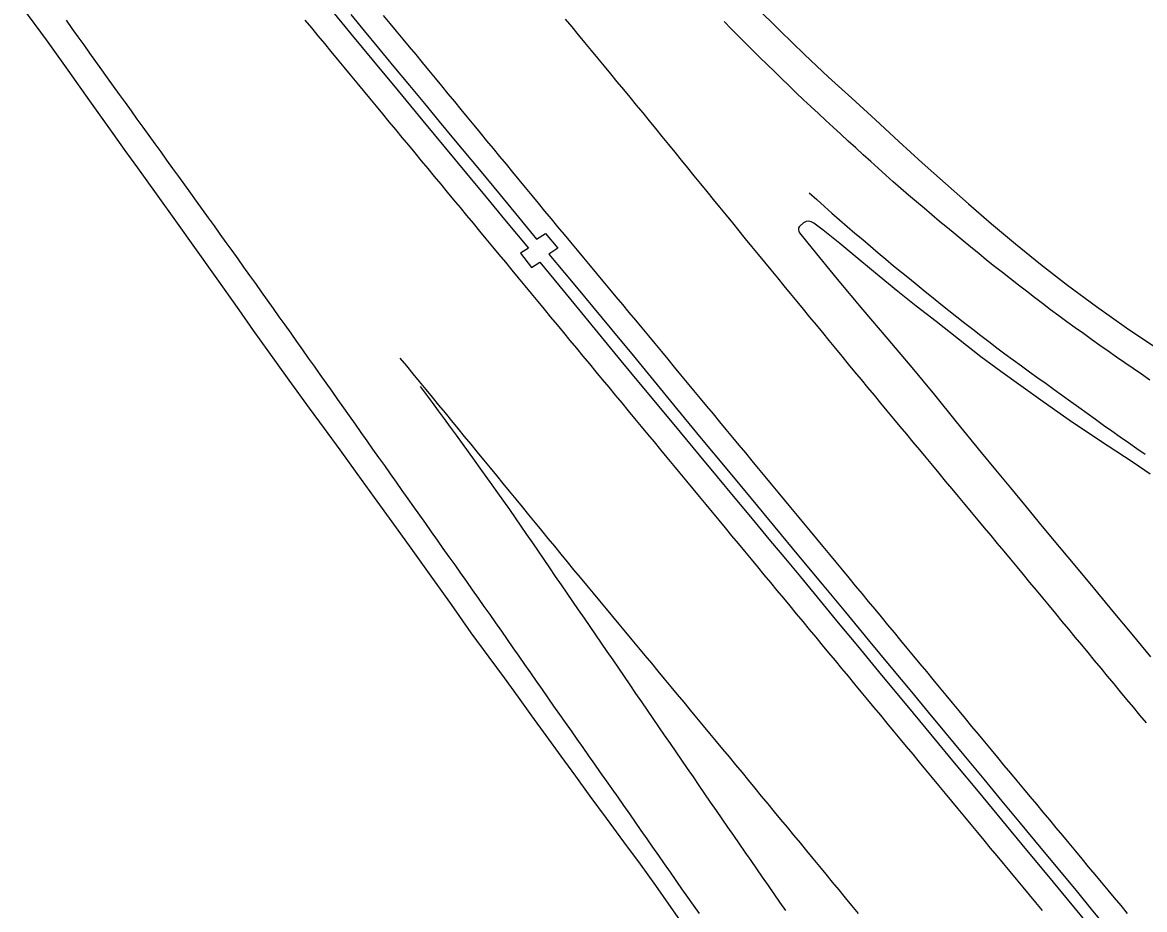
# Model space of a CAD drawing. Extents: x 1948091 to 1975253, y 787267 to 823306.
# Drawn here: x 1952959.8 to 1953236.4, y 817354 to 817572.7 of the extents above; entities that cross this region are included whole.
import ezdxf

# ---------------------------------------------------------------- set-up
doc = ezdxf.new("R2010")
doc.units = 0
doc.layers.add('RD_EX_Pavement_Markings', color=7, linetype='Continuous')
doc.layers.add('RD_EX_Road', color=7, linetype='Continuous')

msp = doc.modelspace()

# ---------------------------------------------------------------- linework, layer by layer
at = {"layer": 'RD_EX_Pavement_Markings'}
for points in [[(1953048.74, 817574.37), (1953050.34, 817572.44), (1953051.94, 817570.52), (1953053.54, 817568.6), (1953055.13, 817566.68), (1953056.73, 817564.76), (1953058.32, 817562.83), (1953059.91, 817560.9), (1953061.5, 817558.97), (1953063.09, 817557.04), (1953064.68, 817555.11), (1953066.27, 817553.18), (1953067.85, 817551.25), (1953069.44, 817549.32), (1953071.03, 817547.39), (1953072.62, 817545.46), (1953074.21, 817543.53), (1953075.8, 817541.6), (1953077.39, 817539.67), (1953078.98, 817537.74), (1953080.56, 817535.81), (1953082.15, 817533.88), (1953083.74, 817531.95), (1953085.33, 817530.02), (1953086.92, 817528.09), (1953088.51, 817526.16), (1953090.1, 817524.23), (1953091.69, 817522.31), (1953093.29, 817520.39), (1953094.89, 817518.47), (1953096.49, 817516.55), (1953098.09, 817514.63), (1953099.69, 817512.71), (1953101.29, 817510.79), (1953102.89, 817508.87), (1953104.49, 817506.95), (1953106.09, 817505.03), (1953107.69, 817503.11), (1953109.29, 817501.19), (1953110.89, 817499.27), (1953112.49, 817497.35), (1953114.09, 817495.43), (1953115.69, 817493.51), (1953117.29, 817491.59), (1953118.89, 817489.66), (1953120.46, 817487.72), (1953122.03, 817485.77), (1953123.63, 817483.85), (1953125.22, 817481.92), (1953126.82, 817480), (1953128.41, 817478.08), (1953130.01, 817476.15), (1953131.6, 817474.23), (1953133.2, 817472.3), (1953134.79, 817470.38), (1953136.39, 817468.45), (1953137.98, 817466.53), (1953139.58, 817464.61), (1953141.17, 817462.68), (1953142.77, 817460.76), (1953144.36, 817458.83), (1953145.96, 817456.91), (1953147.55, 817454.98), (1953149.15, 817453.06), (1953150.74, 817451.14), (1953152.34, 817449.21), (1953153.93, 817447.29), (1953155.53, 817445.36), (1953157.12, 817443.44), (1953158.72, 817441.51), (1953160.31, 817439.58), (1953161.9, 817437.66), (1953163.5, 817435.73), (1953165.09, 817433.81), (1953166.68, 817431.88), (1953168.28, 817429.95), (1953169.87, 817428.03), (1953171.46, 817426.1), (1953173.05, 817424.17), (1953174.65, 817422.25), (1953176.24, 817420.32), (1953177.83, 817418.4), (1953179.43, 817416.47), (1953181.02, 817414.54), (1953182.61, 817412.62), (1953184.2, 817410.69), (1953185.8, 817408.77), (1953187.39, 817406.84), (1953188.98, 817404.91), (1953190.58, 817402.99), (1953192.17, 817401.06), (1953193.76, 817399.13), (1953195.35, 817397.21), (1953196.95, 817395.28), (1953198.54, 817393.35), (1953200.14, 817391.43), (1953201.74, 817389.51), (1953203.34, 817387.59), (1953204.94, 817385.67), (1953206.54, 817383.75), (1953208.14, 817381.83), (1953209.73, 817379.91), (1953211.33, 817377.99), (1953212.93, 817376.07), (1953214.53, 817374.15), (1953216.13, 817372.23), (1953217.73, 817370.31), (1953219.33, 817368.39), (1953220.93, 817366.47), (1953222.53, 817364.54), (1953224.13, 817362.62), (1953225.73, 817360.7), (1953227.33, 817358.78), (1953228.93, 817356.86), (1953230.53, 817354.94), (1953232.13, 817353.02)], [(1953236.83, 817399.98), (1953235.24, 817401.91), (1953233.65, 817403.83), (1953232.05, 817405.76), (1953230.46, 817407.68), (1953228.87, 817409.61), (1953227.27, 817411.53), (1953225.68, 817413.46), (1953224.08, 817415.39), (1953222.49, 817417.31), (1953220.9, 817419.24), (1953219.3, 817421.16), (1953217.71, 817423.09), (1953216.12, 817425.01), (1953214.52, 817426.94), (1953212.93, 817428.87), (1953211.34, 817430.79), (1953209.74, 817432.72), (1953208.15, 817434.64), (1953206.55, 817436.56), (1953204.95, 817438.49), (1953203.35, 817440.41), (1953201.75, 817442.33), (1953200.16, 817444.25), (1953198.56, 817446.17), (1953196.96, 817448.09), (1953195.36, 817450.01), (1953193.76, 817451.93), (1953192.16, 817453.86), (1953190.56, 817455.78), (1953188.96, 817457.7), (1953187.36, 817459.62), (1953185.77, 817461.54), (1953184.17, 817463.46), (1953182.57, 817465.38), (1953180.97, 817467.3), (1953179.37, 817469.23), (1953177.77, 817471.15), (1953176.17, 817473.07), (1953174.57, 817474.99), (1953172.97, 817476.91), (1953171.37, 817478.83), (1953169.78, 817480.75), (1953168.18, 817482.68), (1953166.59, 817484.61), (1953165.01, 817486.54), (1953163.42, 817488.47), (1953161.83, 817490.4), (1953160.25, 817492.33), (1953158.66, 817494.26), (1953157.07, 817496.2), (1953155.49, 817498.13), (1953153.9, 817500.06), (1953152.31, 817501.99), (1953150.73, 817503.92), (1953149.14, 817505.85), (1953147.55, 817507.78), (1953145.97, 817509.72), (1953144.38, 817511.65), (1953142.79, 817513.58), (1953141.21, 817515.51), (1953139.62, 817517.44), (1953138.04, 817519.37), (1953136.46, 817521.31), (1953134.88, 817523.25), (1953133.3, 817525.19), (1953131.72, 817527.12), (1953130.14, 817529.06), (1953128.56, 817531), (1953126.98, 817532.93), (1953125.4, 817534.87), (1953123.82, 817536.81), (1953122.24, 817538.75), (1953120.66, 817540.68), (1953119.08, 817542.62), (1953117.5, 817544.56), (1953115.93, 817546.5), (1953114.35, 817548.43), (1953112.76, 817550.37), (1953111.17, 817552.29), (1953109.58, 817554.22), (1953107.99, 817556.15), (1953106.4, 817558.08), (1953104.81, 817560.01), (1953103.22, 817561.94), (1953101.63, 817563.87), (1953100.04, 817565.79), (1953098.45, 817567.72), (1953096.86, 817569.65), (1953095.27, 817571.58), (1953093.68, 817573.51)], [(1953126.68, 817352.97), (1953125.24, 817355.02), (1953123.8, 817357.06), (1953122.36, 817359.1), (1953120.92, 817361.15), (1953119.49, 817363.2), (1953118.06, 817365.25), (1953116.63, 817367.3), (1953115.2, 817369.35), (1953113.77, 817371.4), (1953112.34, 817373.45), (1953110.91, 817375.5), (1953109.48, 817377.55), (1953108.05, 817379.6), (1953106.62, 817381.65), (1953105.18, 817383.69), (1953103.75, 817385.74), (1953102.31, 817387.78), (1953100.87, 817389.83), (1953099.43, 817391.87), (1953097.99, 817393.91), (1953096.55, 817395.96), (1953095.11, 817398), (1953093.67, 817400.05), (1953092.23, 817402.09), (1953090.8, 817404.14), (1953089.37, 817406.19), (1953087.94, 817408.24), (1953086.51, 817410.28), (1953085.07, 817412.33), (1953083.64, 817414.38), (1953082.21, 817416.43), (1953080.78, 817418.48), (1953079.35, 817420.53), (1953077.92, 817422.58), (1953076.49, 817424.63), (1953075.05, 817426.68), (1953073.62, 817428.72), (1953072.18, 817430.76), (1953070.73, 817432.81), (1953069.29, 817434.85), (1953067.85, 817436.89), (1953066.41, 817438.93), (1953064.96, 817440.97), (1953063.52, 817443.01), (1953062.08, 817445.06), (1953060.64, 817447.1), (1953059.19, 817449.14), (1953057.75, 817451.18), (1953056.3, 817453.22), (1953054.85, 817455.26), (1953053.41, 817457.29), (1953051.96, 817459.33), (1953050.52, 817461.37), (1953049.07, 817463.41), (1953047.63, 817465.45), (1953046.18, 817467.49), (1953044.74, 817469.53), (1953043.29, 817471.57), (1953041.85, 817473.61), (1953040.41, 817475.66), (1953038.97, 817477.7), (1953037.53, 817479.74), (1953036.09, 817481.78), (1953034.65, 817483.82), (1953033.2, 817485.87), (1953031.76, 817487.91), (1953030.32, 817489.95), (1953028.88, 817491.99), (1953027.43, 817494.03), (1953025.98, 817496.06), (1953024.53, 817498.1), (1953023.08, 817500.13), (1953021.63, 817502.17), (1953020.17, 817504.21), (1953018.72, 817506.24), (1953017.27, 817508.28), (1953015.82, 817510.31), (1953014.37, 817512.35), (1953012.92, 817514.38), (1953011.47, 817516.42), (1953010.02, 817518.45), (1953008.55, 817520.48), (1953007.09, 817522.51), (1953005.63, 817524.53), (1953004.17, 817526.56), (1953002.71, 817528.59), (1953001.25, 817530.62), (1952999.78, 817532.64), (1952998.32, 817534.67), (1952996.86, 817536.7), (1952995.4, 817538.73), (1952993.94, 817540.76), (1952992.48, 817542.78), (1952991.02, 817544.81), (1952989.55, 817546.84), (1952988.09, 817548.87), (1952986.63, 817550.89), (1952985.17, 817552.92), (1952983.71, 817554.95), (1952982.25, 817556.98), (1952980.78, 817559.01), (1952979.32, 817561.03), (1952977.86, 817563.06), (1952976.4, 817565.09), (1952974.96, 817567.13), (1952973.52, 817569.17), (1952972.07, 817571.21), (1952970.63, 817573.26)], [(1953029.43, 817573.25), (1953031.03, 817571.32), (1953032.62, 817569.39), (1953034.21, 817567.47), (1953035.8, 817565.54), (1953037.4, 817563.61), (1953038.99, 817561.69), (1953040.58, 817559.76), (1953042.17, 817557.83), (1953043.76, 817555.91), (1953045.36, 817553.98), (1953046.95, 817552.05), (1953048.54, 817550.12), (1953050.13, 817548.2), (1953051.73, 817546.27), (1953053.32, 817544.35), (1953054.91, 817542.42), (1953056.51, 817540.5), (1953058.1, 817538.57), (1953059.7, 817536.64), (1953061.29, 817534.72), (1953062.88, 817532.79), (1953064.48, 817530.87), (1953066.07, 817528.94), (1953067.66, 817527.02), (1953069.26, 817525.09), (1953070.85, 817523.16), (1953072.44, 817521.24), (1953074.04, 817519.31), (1953075.63, 817517.39), (1953077.23, 817515.46), (1953078.82, 817513.54), (1953080.41, 817511.61), (1953082.01, 817509.68), (1953083.6, 817507.76), (1953085.19, 817505.83), (1953086.79, 817503.91), (1953088.38, 817501.98), (1953089.97, 817500.06), (1953091.57, 817498.13), (1953093.16, 817496.21), (1953094.75, 817494.28), (1953096.35, 817492.35), (1953097.94, 817490.43), (1953099.54, 817488.5), (1953101.13, 817486.58), (1953102.72, 817484.65), (1953104.32, 817482.73), (1953105.91, 817480.8), (1953107.5, 817478.87), (1953109.1, 817476.95), (1953110.69, 817475.02), (1953112.28, 817473.1), (1953113.88, 817471.17), (1953115.47, 817469.25), (1953117.07, 817467.32), (1953118.66, 817465.4), (1953120.25, 817463.47), (1953121.85, 817461.54), (1953123.44, 817459.62), (1953125.03, 817457.69), (1953126.63, 817455.77), (1953128.22, 817453.84), (1953129.82, 817451.92), (1953131.41, 817449.99), (1953133, 817448.07), (1953134.6, 817446.14), (1953136.19, 817444.22), (1953137.78, 817442.29), (1953139.38, 817440.36), (1953140.97, 817438.44), (1953142.57, 817436.51), (1953144.16, 817434.59), (1953145.75, 817432.66), (1953147.35, 817430.74), (1953148.94, 817428.81), (1953150.53, 817426.89), (1953152.13, 817424.96), (1953153.72, 817423.03), (1953155.32, 817421.11), (1953156.91, 817419.18), (1953158.51, 817417.26), (1953160.1, 817415.33), (1953161.69, 817413.41), (1953163.29, 817411.49), (1953164.88, 817409.56), (1953166.48, 817407.64), (1953168.07, 817405.71), (1953169.67, 817403.79), (1953171.26, 817401.86), (1953172.86, 817399.94), (1953174.45, 817398.01), (1953176.05, 817396.09), (1953177.64, 817394.16), (1953179.24, 817392.24), (1953180.83, 817390.31), (1953182.43, 817388.39), (1953184.02, 817386.46), (1953185.61, 817384.54), (1953187.21, 817382.61), (1953188.8, 817380.69), (1953190.4, 817378.76), (1953191.99, 817376.84), (1953193.59, 817374.91), (1953195.18, 817372.99), (1953196.78, 817371.06), (1953198.37, 817369.14), (1953199.97, 817367.21), (1953201.56, 817365.29), (1953203.16, 817363.37), (1953204.75, 817361.44), (1953206.35, 817359.52), (1953207.94, 817357.59), (1953209.53, 817355.67), (1953211.13, 817353.74)], [(1953237.71, 817484.51), (1953235.66, 817485.93), (1953233.6, 817487.35), (1953231.54, 817488.77), (1953229.49, 817490.19), (1953227.43, 817491.61), (1953225.37, 817493.03), (1953223.35, 817494.49), (1953221.32, 817495.96), (1953219.3, 817497.43), (1953217.27, 817498.89), (1953215.25, 817500.36), (1953213.22, 817501.82), (1953211.24, 817503.35), (1953209.26, 817504.88), (1953207.29, 817506.41), (1953205.31, 817507.94), (1953203.33, 817509.47), (1953201.36, 817511), (1953199.38, 817512.53), (1953197.45, 817514.11), (1953195.51, 817515.7), (1953193.58, 817517.28), (1953191.65, 817518.87), (1953189.72, 817520.46), (1953187.79, 817522.04), (1953185.85, 817523.63), (1953183.95, 817525.25), (1953182.04, 817526.87), (1953180.14, 817528.49), (1953178.24, 817530.11), (1953176.34, 817531.73), (1953174.45, 817533.38), (1953172.6, 817535.05), (1953170.74, 817536.73), (1953168.89, 817538.4), (1953167.03, 817540.08), (1953165.18, 817541.75), (1953163.33, 817543.44), (1953161.5, 817545.14), (1953159.66, 817546.84), (1953157.83, 817548.54), (1953156, 817550.24), (1953154.16, 817551.93), (1953152.33, 817553.63), (1953150.52, 817555.36), (1953148.73, 817557.1), (1953146.93, 817558.84), (1953145.14, 817560.59), (1953143.35, 817562.33), (1953141.55, 817564.07), (1953139.76, 817565.81), (1953138, 817567.59), (1953136.24, 817569.36), (1953134.48, 817571.14), (1953132.72, 817572.91)], [(1953153.75, 817530.68), (1953155.61, 817529), (1953157.46, 817527.32), (1953159.31, 817525.64), (1953161.19, 817523.99), (1953163.1, 817522.37), (1953165, 817520.76), (1953166.91, 817519.14), (1953168.81, 817517.52), (1953170.72, 817515.9), (1953172.63, 817514.29), (1953174.54, 817512.68), (1953176.48, 817511.1), (1953178.42, 817509.53), (1953180.36, 817507.95), (1953182.3, 817506.37), (1953184.24, 817504.8), (1953186.18, 817503.22), (1953188.12, 817501.64), (1953190.09, 817500.11), (1953192.07, 817498.58), (1953194.05, 817497.06), (1953196.03, 817495.53), (1953198.01, 817494), (1953199.99, 817492.48), (1953201.98, 817490.96), (1953204, 817489.49), (1953206.02, 817488.03), (1953208.05, 817486.56), (1953210.07, 817485.09), (1953212.1, 817483.63), (1953214.12, 817482.16), (1953216.15, 817480.7), (1953218.18, 817479.24), (1953220.21, 817477.79), (1953222.24, 817476.33), (1953224.27, 817474.87), (1953226.31, 817473.42), (1953228.36, 817471.99), (1953230.4, 817470.55), (1953232.45, 817469.11), (1953234.49, 817467.68), (1953236.54, 817466.24)], [(1953165.85, 817353.03), (1953164.26, 817354.95), (1953162.67, 817356.88), (1953161.08, 817358.81), (1953159.49, 817360.74), (1953157.9, 817362.67), (1953156.31, 817364.6), (1953154.72, 817366.53), (1953153.13, 817368.46), (1953151.54, 817370.38), (1953149.95, 817372.31), (1953148.36, 817374.24), (1953146.77, 817376.17), (1953145.18, 817378.1), (1953143.59, 817380.03), (1953142, 817381.96), (1953140.42, 817383.89), (1953138.83, 817385.82), (1953137.24, 817387.74), (1953135.64, 817389.67), (1953134.05, 817391.59), (1953132.45, 817393.52), (1953130.85, 817395.44), (1953129.26, 817397.36), (1953127.66, 817399.29), (1953126.06, 817401.21), (1953124.47, 817403.13), (1953122.87, 817405.06), (1953121.28, 817406.98), (1953119.68, 817408.91), (1953118.08, 817410.83), (1953116.49, 817412.75), (1953114.89, 817414.68), (1953113.29, 817416.6), (1953111.7, 817418.52), (1953110.1, 817420.45), (1953108.51, 817422.37), (1953106.91, 817424.29), (1953105.31, 817426.22), (1953103.72, 817428.14), (1953102.12, 817430.06), (1953100.52, 817431.99), (1953098.93, 817433.91), (1953097.33, 817435.83), (1953095.73, 817437.76), (1953094.15, 817439.69), (1953092.56, 817441.62), (1953090.98, 817443.55), (1953089.39, 817445.49), (1953087.81, 817447.42), (1953086.22, 817449.35), (1953084.64, 817451.28), (1953083.05, 817453.22), (1953081.47, 817455.15), (1953079.88, 817457.08), (1953078.3, 817459.02), (1953076.71, 817460.95), (1953075.13, 817462.88), (1953073.54, 817464.81), (1953071.96, 817466.75), (1953070.37, 817468.68), (1953068.79, 817470.61), (1953067.2, 817472.54), (1953065.62, 817474.48), (1953064.03, 817476.41), (1953062.45, 817478.34), (1953060.86, 817480.28), (1953059.28, 817482.21), (1953057.69, 817484.14), (1953056.11, 817486.07), (1953054.52, 817488.01), (1953052.93, 817489.94)], [(1953057.8, 817482.95), (1953059.29, 817480.94), (1953060.78, 817478.94), (1953062.27, 817476.93), (1953063.76, 817474.92), (1953065.25, 817472.91), (1953066.73, 817470.91), (1953068.19, 817468.87), (1953069.64, 817466.84), (1953071.1, 817464.8), (1953072.55, 817462.77), (1953074, 817460.74), (1953075.46, 817458.7), (1953076.91, 817456.67), (1953078.37, 817454.64), (1953079.81, 817452.6), (1953081.23, 817450.54), (1953082.64, 817448.48), (1953084.06, 817446.42), (1953085.48, 817444.36), (1953086.89, 817442.3), (1953088.31, 817440.24), (1953089.72, 817438.18), (1953091.14, 817436.12), (1953092.55, 817434.06), (1953093.97, 817432), (1953095.38, 817429.94), (1953096.8, 817427.88), (1953098.22, 817425.82), (1953099.63, 817423.76), (1953101.05, 817421.7), (1953102.46, 817419.64), (1953103.87, 817417.57), (1953105.29, 817415.51), (1953106.7, 817413.45), (1953108.11, 817411.39), (1953109.53, 817409.33), (1953110.94, 817407.27), (1953112.35, 817405.2), (1953113.77, 817403.14), (1953115.18, 817401.08), (1953116.6, 817399.02), (1953118.01, 817396.96), (1953119.42, 817394.9), (1953120.84, 817392.83), (1953122.25, 817390.77), (1953123.66, 817388.71), (1953125.08, 817386.65), (1953126.49, 817384.59), (1953127.91, 817382.53), (1953129.33, 817380.47), (1953130.75, 817378.42), (1953132.18, 817376.37), (1953133.6, 817374.31), (1953135.03, 817372.26), (1953136.45, 817370.2), (1953137.88, 817368.15), (1953139.3, 817366.1), (1953140.73, 817364.04), (1953142.15, 817361.99), (1953143.57, 817359.93), (1953145, 817357.88), (1953146.42, 817355.82), (1953147.85, 817353.77)]]:
    msp.add_lwpolyline(points, dxfattribs=at)
at = {"layer": 'RD_EX_Road'}
for points in [[(1952959.78, 817576.25), (1952965.65, 817568.37), (1952970.98, 817560.9), (1952976.27, 817553.38), (1952982.03, 817545.32), (1952985.05, 817541.12), (1952988.11, 817536.87), (1952992.73, 817530.43), (1952997.92, 817523.21), (1953002.23, 817517.17), (1953007.31, 817510.05), (1953013.14, 817501.85), (1953016.69, 817496.76), (1953022.31, 817488.86), (1953025.43, 817484.5), (1953030.47, 817477.55), (1953034.17, 817472.57), (1953038.02, 817467.31), (1953042.23, 817461.48), (1953046.51, 817455.54), (1953050.84, 817449.52), (1953055.5, 817443.08), (1953060.46, 817436.2), (1953065.46, 817429.18), (1953070.35, 817422.23), (1953074.71, 817416.18), (1953078.5, 817411.07), (1953081.99, 817406.3), (1953085.3, 817401.69), (1953088.78, 817396.87), (1953092.46, 817391.81), (1953096.08, 817386.84), (1953099.67, 817381.92), (1953103.65, 817376.53), (1953107.98, 817370.69), (1953112.07, 817365.12), (1953115.87, 817359.87), (1953119.63, 817354.5), (1953123.45, 817348.94)], [(1953035.12, 817576.7), (1953040.74, 817569.89), (1953046.31, 817563.15), (1953052.38, 817555.8), (1953058.45, 817548.46), (1953064.05, 817541.72), (1953069.24, 817535.48), (1953074.09, 817529.62), (1953079.04, 817523.63), (1953084.54, 817517.03), (1953082.53, 817515.79), (1953085.23, 817512.29), (1953087.36, 817513.58), (1953091.91, 817507.97), (1953096.82, 817501.98), (1953103.18, 817494.28), (1953107.31, 817489.28), (1953112.08, 817483.51), (1953117.08, 817477.46), (1953121.91, 817471.63), (1953126.56, 817466.02), (1953131.04, 817460.62), (1953135.39, 817455.39), (1953139.64, 817450.28), (1953143.79, 817445.29), (1953147.84, 817440.42), (1953151.55, 817435.97), (1953157.18, 817429.19), (1953160.9, 817424.67), (1953165.59, 817419), (1953171.55, 817411.79), (1953177.79, 817404.26), (1953184.06, 817396.7), (1953189.89, 817389.66), (1953195.34, 817383.09), (1953201.16, 817376.06), (1953207.31, 817368.64), (1953212.72, 817362.11), (1953217.34, 817356.53), (1953222.01, 817350.87)], [(1953140.55, 817576.57), (1953146.49, 817570.66), (1953152.54, 817564.77), (1953158.47, 817559.21), (1953164.25, 817553.98), (1953170.03, 817548.71), (1953175.83, 817543.35), (1953181.59, 817538.11), (1953187.3, 817533), (1953192.98, 817527.98), (1953198.65, 817523.04), (1953204.55, 817518.08), (1953210.75, 817513.07), (1953217.43, 817507.9), (1953224.57, 817502.61), (1953231.91, 817497.43), (1953239.4, 817492.36)], [(1953040.69, 817574.63), (1953044.01, 817570.6), (1953047.56, 817566.32), (1953051.33, 817561.78), (1953055.16, 817557.16), (1953058.9, 817552.66), (1953062.53, 817548.28), (1953066.07, 817544.02), (1953072.43, 817536.34), (1953077.55, 817530.14), (1953082.03, 817524.68), (1953086.47, 817519.22), (1953088.69, 817520.63), (1953091.73, 817517), (1953089.51, 817515.59), (1953093.44, 817510.92), (1953096.74, 817506.95), (1953100.3, 817502.63), (1953105.03, 817496.93), (1953110.32, 817490.55), (1953115.54, 817484.2), (1953121.03, 817477.51), (1953127.13, 817470.12), (1953133.4, 817462.56), (1953139.39, 817455.33), (1953145.25, 817448.27), (1953151.12, 817441.2), (1953156.93, 817434.17), (1953162.64, 817427.25), (1953168.27, 817420.43), (1953173.85, 817413.71), (1953178.93, 817407.61), (1953183.04, 817402.66), (1953187.05, 817397.81), (1953191.82, 817392.03), (1953196.74, 817386.08), (1953201.2, 817380.7), (1953205.72, 817375.26), (1953210.83, 817369.12), (1953216.64, 817362.12), (1953219.85, 817358.23), (1953223.26, 817354.08), (1953226.78, 817349.81)], [(1953237.76, 817461.34), (1953233.55, 817464.19), (1953225.32, 817469.63), (1953217.78, 817474.64), (1953211.4, 817479.13), (1953205.9, 817483.12), (1953200.99, 817486.64), (1953196.06, 817490.27), (1953190.51, 817494.58), (1953184.98, 817498.94), (1953180.12, 817502.73), (1953175.57, 817506.32), (1953170.94, 817510.13), (1953166.2, 817514.08), (1953161.28, 817518.15), (1953157.18, 817521.47), (1953154.89, 817523.18), (1953154.21, 817523.53), (1953153.57, 817523.66), (1953152.95, 817523.58), (1953152.35, 817523.27), (1953151.46, 817522.55), (1953151.21, 817522.28), (1953151.09, 817522.05), (1953151.06, 817521.82), (1953151.1, 817521.54), (1953151.19, 817521.2), (1953151.35, 817520.8), (1953154.42, 817516.98), (1953160.65, 817509.38), (1953166.94, 817501.85), (1953173.1, 817494.58), (1953179.05, 817487.58), (1953184.6, 817480.87), (1953189.91, 817474.24), (1953196.11, 817466.64), (1953199.61, 817462.4), (1953203.32, 817457.92), (1953207.17, 817453.27), (1953211.18, 817448.44), (1953215.33, 817443.43), (1953219.61, 817438.26), (1953224.02, 817432.94), (1953228.56, 817427.48), (1953233.22, 817421.87), (1953237.86, 817416.3)]]:
    msp.add_lwpolyline(points, dxfattribs=at)

doc.saveas('drawing.dxf')
